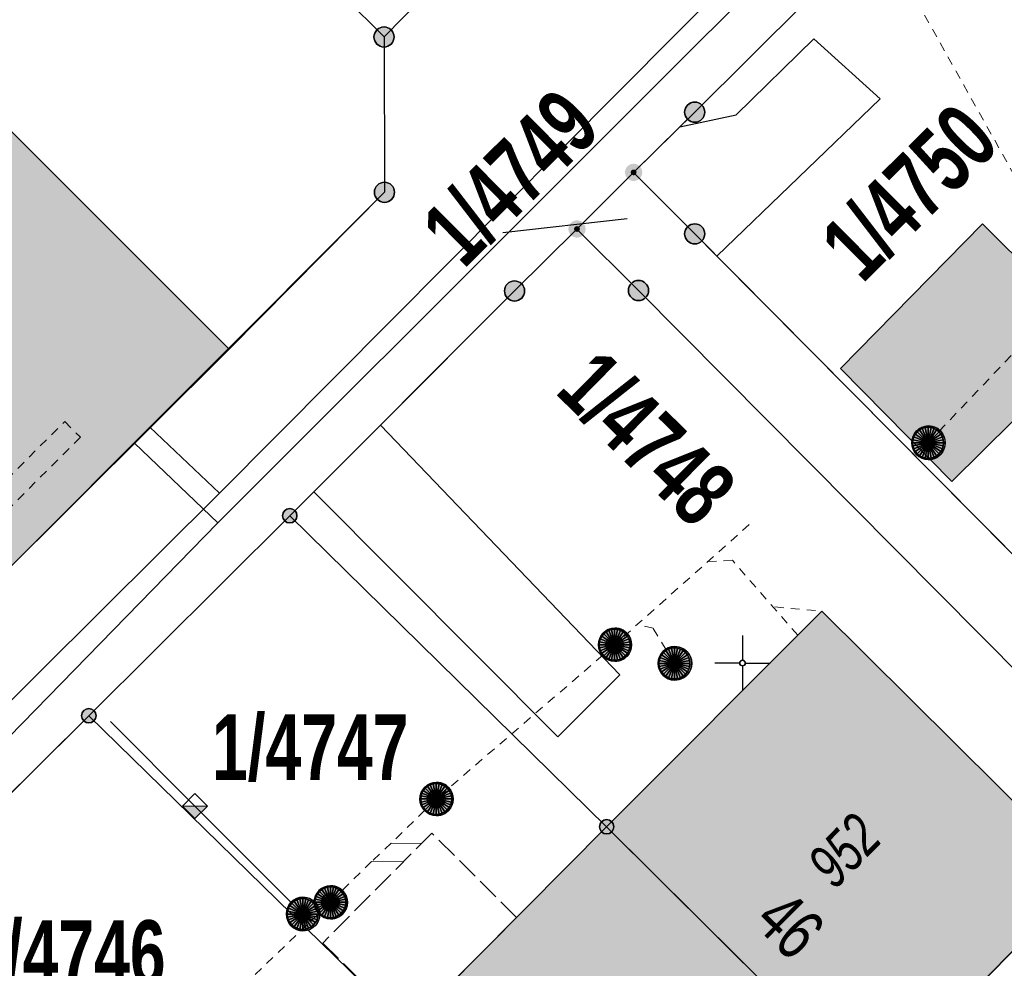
# Model space of a CAD drawing. Header units: metres. Extents: x 2695560 to 2696939, y 1260491 to 1262050.
# Tile 368 of 656: x 2695885 to 2695907, y 1261018 to 1261039. Entities that reach past the tile are written whole.
import ezdxf

# ---------------------------------------------------------------- set-up
doc = ezdxf.new("R2010")
doc.units = ezdxf.units.M
for name, pattern in [('AUSGEZOGEN', [0]), ('STRICHLINIE_S4', [0.66, 0.5, -0.16]), ('VERDECKT2_S2', [0.36, 0.2, -0.16])]:
    doc.linetypes.add(name, pattern=pattern)
for name, color, linetype in [('XR$1$AV_Gebäudeflächen (BB)', 7, 'AUSGEZOGEN'), ('XR$1$AV_Grenzpunkte', 7, 'AUSGEZOGEN'), ('XR$1$AV_Grundstück-Nr.', 7, 'AUSGEZOGEN'), ('XR$1$AV_Haus-Nr.', 7, 'AUSGEZOGEN'), ('XR$1$AV_Hinweislinien', 7, 'AUSGEZOGEN'), ('XR$1$AV_Koordinatennetzpunkte', 7, 'AUSGEZOGEN'), ('XR$1$AV_Linien (BB)', 7, 'AUSGEZOGEN'), ('XR$1$AV_Proj. Gebäude', 7, 'AUSGEZOGEN'), ('XR$1$AV_Versicherung-Nr.', 7, 'AUSGEZOGEN'), ('XR$1$AW_LK_Schachtdeckel', 24, 'AUSGEZOGEN'), ('XR$1$Liegenschaftsgrenzen', 7, 'AUSGEZOGEN'), ('XR$1$PFAV', 255, 'AUSGEZOGEN'), ('XR$1$PFAW', 255, 'AUSGEZOGEN')]:
    doc.layers.add(name, color=color, linetype=linetype)
for name, color, linetype, lineweight in [('XR$2$ABW-Linie-R-genau', 4, 'AUSGEZOGEN', 18), ('XR$2$ABW-Linie-R-ungenau', 4, 'VERDECKT2_S2', 18), ('XR$2$ABW-Punkt', 6, 'AUSGEZOGEN', 18), ('XR$2$ELE-LinieFlaeche-ungenau', 1, 'VERDECKT2_S2', 18), ('XR$2$GAS-Linie-genau', 12, 'AUSGEZOGEN', 18), ('XR$2$WAS-Linie-genau', 5, 'AUSGEZOGEN', 18)]:
    doc.layers.add(name, color=color, linetype=linetype, lineweight=lineweight)
doc.styles.add('ARIAL', font='arial.ttf')

# ---------------------------------------------------------------- blocks, each defined once
blk = doc.blocks.new('BAV15')
at = {"layer": 'XR$1$PFAV', "transparency": 33554687}
blk.add_hatch(color=7, dxfattribs=at).paths.add_polyline_path([(0.5, 0), (0.49, 0.101), (0.459, 0.197), (0.41, 0.286), (0.344, 0.362), (0.264, 0.424), (0.174, 0.469), (0.076, 0.494), (-0.025, 0.499), (-0.125, 0.484), (-0.22, 0.449), (-0.306, 0.395), (-0.379, 0.326), (-0.437, 0.243), (-0.477, 0.15), (-0.497, 0.051), (-0.497, -0.051), (-0.477, -0.15), (-0.437, -0.243), (-0.379, -0.326), (-0.306, -0.395), (-0.22, -0.449), (-0.125, -0.484), (-0.025, -0.499), (0.076, -0.494), (0.174, -0.469), (0.264, -0.424), (0.344, -0.362), (0.41, -0.286), (0.459, -0.197), (0.49, -0.101)])
at = {"color": 7, "transparency": 33554687}
for start, end in [(90, 270), (270, 90)]:
    blk.add_arc((0, 0), 0.5, start, end, dxfattribs=at)
at = {"layer": 'XR$1$PFAV', "transparency": 33554687}
blk.add_circle((0, 0), 0.5, dxfattribs=at)
blk = doc.blocks.new('BWAV20')
at = {"true_color": 0x000000, "transparency": 33554687}
blk.add_hatch(color=18, dxfattribs=at).paths.add_polyline_path([(0.167, 0), (0.163, 0.034), (0.153, 0.066), (0.137, 0.095), (0.115, 0.121), (0.088, 0.141), (0.058, 0.156), (0.025, 0.165), (-0.008, 0.166), (-0.042, 0.161), (-0.073, 0.15), (-0.102, 0.132), (-0.126, 0.109), (-0.146, 0.081), (-0.159, 0.05), (-0.166, 0.017), (-0.166, -0.017), (-0.159, -0.05), (-0.146, -0.081), (-0.126, -0.109), (-0.102, -0.132), (-0.073, -0.15), (-0.042, -0.161), (-0.008, -0.166), (0.025, -0.165), (0.058, -0.156), (0.088, -0.141), (0.115, -0.121), (0.137, -0.095), (0.153, -0.066), (0.163, -0.034)])
at = {"layer": 'XR$1$PFAV', "transparency": 33554687}
blk.add_hatch(color=7, dxfattribs=at).paths.add_polyline_path([(0.5, 0), (0.49, 0.101), (0.459, 0.197), (0.41, 0.286), (0.344, 0.362), (0.264, 0.424), (0.174, 0.469), (0.076, 0.494), (-0.025, 0.499), (-0.125, 0.484), (-0.22, 0.449), (-0.306, 0.395), (-0.379, 0.326), (-0.437, 0.243), (-0.477, 0.15), (-0.497, 0.051), (-0.497, -0.051), (-0.477, -0.15), (-0.437, -0.243), (-0.379, -0.326), (-0.306, -0.395), (-0.22, -0.449), (-0.125, -0.484), (-0.025, -0.499), (0.076, -0.494), (0.174, -0.469), (0.264, -0.424), (0.344, -0.362), (0.41, -0.286), (0.459, -0.197), (0.49, -0.101)])
blk = doc.blocks.new('BAV2041')
at = {"color": 7, "transparency": 33554687}
for p, q in [((0, 0.5), (0, 0.05)), ((-0.05, 0), (-0.5, 0)), ((0.05, 0), (0.5, 0)), ((0, -0.05), (0, -0.5))]:
    blk.add_line(p, q, dxfattribs=at)
blk.add_circle((0, 0), 0.05, dxfattribs=at)
for start, end in [(90, 270), (270, 90)]:
    blk.add_arc((0, 0), 0.05, start, end, dxfattribs=at)
blk = doc.blocks.new('BAW2082')
at = {"layer": 'XR$1$PFAW', "transparency": 33554687}
blk.add_hatch(color=7, dxfattribs=at).paths.add_polyline_path([(0.509, -0.003), (0.499, 0.098), (0.469, 0.194), (0.42, 0.283), (0.354, 0.359), (0.274, 0.421), (0.183, 0.466), (0.085, 0.491), (-0.016, 0.496), (-0.116, 0.481), (-0.211, 0.446), (-0.297, 0.392), (-0.37, 0.323), (-0.428, 0.24), (-0.468, 0.147), (-0.488, 0.047), (-0.488, -0.054), (-0.468, -0.153), (-0.428, -0.246), (-0.37, -0.329), (-0.297, -0.398), (-0.211, -0.452), (-0.116, -0.487), (-0.016, -0.502), (0.085, -0.497), (0.183, -0.472), (0.274, -0.427), (0.354, -0.366), (0.42, -0.289), (0.469, -0.2), (0.499, -0.104)])
at = {"transparency": 33554687}
for start, end in [(91.1948, 268.8052), (268.8052, 91.1948)]:
    blk.add_arc((0.01, 0), 0.5, start, end, dxfattribs=at)
at = {"layer": 'XR$1$PFAW', "transparency": 33554687}
blk.add_circle((0.009, -0.003), 0.5, dxfattribs=at)
blk = doc.blocks.new('BAW2088')
at = {"layer": 'XR$1$PFAW', "transparency": 33554687}
blk.add_hatch(color=253, dxfattribs=at).paths.add_polyline_path([(0.51, 0), (0.5, 0.101), (0.47, 0.197), (0.421, 0.286), (0.355, 0.362), (0.275, 0.424), (0.184, 0.469), (0.086, 0.494), (-0.015, 0.499), (-0.115, 0.484), (-0.21, 0.449), (-0.296, 0.395), (-0.369, 0.326), (-0.427, 0.243), (-0.467, 0.15), (-0.487, 0.051), (-0.487, -0.051), (-0.467, -0.15), (-0.427, -0.243), (-0.369, -0.326), (-0.296, -0.395), (-0.21, -0.449), (-0.115, -0.484), (-0.015, -0.499), (0.086, -0.494), (0.184, -0.469), (0.275, -0.424), (0.355, -0.362), (0.421, -0.286), (0.47, -0.197), (0.5, -0.101)])
at = {"transparency": 33554687}
for start, end in [(91.1948, 268.8052), (268.8052, 91.1948)]:
    blk.add_arc((0.01, 0), 0.5, start, end, dxfattribs=at)
at = {"layer": 'XR$1$PFAW', "transparency": 33554687}
blk.add_circle((0.01, 0), 0.5, dxfattribs=at)
blk = doc.blocks.new('ABW-SCHLAMMSAMMLER_RUND')
at = {"layer": 'XR$2$ABW-Punkt', "linetype": 'AUSGEZOGEN', "lineweight": 13, "transparency": 33554687}
for p, q in [((-70, 75, 2500), (70, 75, 2500)), ((-70, -75, 2500), (70, -75, 2500))]:
    blk.add_line(p, q, dxfattribs=at)
blk.add_polyline3d([(90, 0, 2500), (0, 0, 2500), (-90, 0, 2500)], dxfattribs=at)
at = {"layer": 'XR$2$ABW-Punkt', "linetype": 'AUSGEZOGEN', "lineweight": 25, "transparency": 33554687}
for points in [[(-147, 29, 2500), (0, 0, 2500), (-150, 0, 2500)], [(-147, 29), (0, 0), (-150, 0)], [(-147, 29, 2500), (-147, 29), (-150, 0), (-150, 0, 2500)], [(-150, 0, 2500), (0, 0, 2500), (-147, -29, 2500)], [(-150, 0), (0, 0), (-147, -29)], [(-139, 57, 2500), (0, 0, 2500), (-147, 29, 2500)], [(-139, 57), (0, 0), (-147, 29)], [(-139, 57, 2500), (-139, 57), (-147, 29), (-147, 29, 2500)], [(-147, -29, 2500), (0, 0, 2500), (-139, -57, 2500)], [(-147, -29), (0, 0), (-139, -57)], [(-125, 83, 2500), (0, 0, 2500), (-139, 57, 2500)], [(-125, 83), (0, 0), (-139, 57)], [(-125, 83, 2500), (-125, 83), (-139, 57), (-139, 57, 2500)], [(-139, -57, 2500), (0, 0, 2500), (-125, -83, 2500)], [(-139, -57), (0, 0), (-125, -83)], [(-106, 106, 2500), (0, 0, 2500), (-125, 83, 2500)], [(-106, 106), (0, 0), (-125, 83)], [(-106, 106, 2500), (-106, 106), (-125, 83), (-125, 83, 2500)], [(-125, -83, 2500), (0, 0, 2500), (-106, -106, 2500)], [(-125, -83), (0, 0), (-106, -106)], [(-83, 125, 2500), (0, 0, 2500), (-106, 106, 2500)], [(-83, 125), (0, 0), (-106, 106)], [(-83, 125, 2500), (-83, 125), (-106, 106), (-106, 106, 2500)], [(-106, -106, 2500), (0, 0, 2500), (-83, -125, 2500)], [(-106, -106), (0, 0), (-83, -125)], [(-57, 139, 2500), (0, 0, 2500), (-83, 125, 2500)], [(-57, 139), (0, 0), (-83, 125)], [(-57, 139, 2500), (-57, 139), (-83, 125), (-83, 125, 2500)], [(-83, -125, 2500), (0, 0, 2500), (-57, -139, 2500)], [(-83, -125), (0, 0), (-57, -139)], [(-29, 147, 2500), (0, 0, 2500), (-57, 139, 2500)], [(-29, 147), (0, 0), (-57, 139)], [(-29, 147, 2500), (-29, 147), (-57, 139), (-57, 139, 2500)], [(-57, -139, 2500), (0, 0, 2500), (-29, -147, 2500)], [(-57, -139), (0, 0), (-29, -147)], [(0, 150, 2500), (0, 0, 2500), (-29, 147, 2500)], [(0, 150), (0, 0), (-29, 147)], [(0, 150, 2500), (0, 150), (-29, 147), (-29, 147, 2500)], [(-29, -147, 2500), (0, 0, 2500), (0, -150, 2500)], [(-29, -147), (0, 0), (0, -150)], [(29, 147, 2500), (0, 0, 2500), (0, 150, 2500)], [(29, 147), (0, 0), (0, 150)], [(29, 147, 2500), (29, 147), (0, 150), (0, 150, 2500)], [(57, 139, 2500), (0, 0, 2500), (29, 147, 2500)], [(57, 139), (0, 0), (29, 147)], [(83, 125, 2500), (0, 0, 2500), (57, 139, 2500)], [(83, 125), (0, 0), (57, 139)], [(106, 106, 2500), (0, 0, 2500), (83, 125, 2500)], [(106, 106), (0, 0), (83, 125)], [(125, 83, 2500), (0, 0, 2500), (106, 106, 2500)], [(125, 83), (0, 0), (106, 106)], [(139, 57, 2500), (0, 0, 2500), (125, 83, 2500)], [(139, 57), (0, 0), (125, 83)], [(147, 29, 2500), (0, 0, 2500), (139, 57, 2500)], [(147, 29), (0, 0), (139, 57)], [(150, 0, 2500), (0, 0, 2500), (147, 29, 2500)], [(150, 0), (0, 0), (147, 29)], [(0, -150, 2500), (0, 0, 2500), (29, -147, 2500)], [(29, -147, 2500), (0, 0, 2500), (57, -139, 2500)], [(57, -139, 2500), (0, 0, 2500), (83, -125, 2500)], [(83, -125, 2500), (0, 0, 2500), (106, -106, 2500)], [(106, -106, 2500), (0, 0, 2500), (125, -83, 2500)], [(125, -83, 2500), (0, 0, 2500), (139, -57, 2500)], [(139, -57, 2500), (0, 0, 2500), (147, -29, 2500)], [(147, -29, 2500), (0, 0, 2500), (150, 0, 2500)], [(0, -150), (0, 0), (29, -147)], [(29, -147), (0, 0), (57, -139)], [(57, -139), (0, 0), (83, -125)], [(83, -125), (0, 0), (106, -106)], [(106, -106), (0, 0), (125, -83)], [(125, -83), (0, 0), (139, -57)], [(139, -57), (0, 0), (147, -29)], [(147, -29), (0, 0), (150, 0)], [(57, 139, 2500), (57, 139), (29, 147), (29, 147, 2500)], [(83, 125, 2500), (83, 125), (57, 139), (57, 139, 2500)], [(106, 106, 2500), (106, 106), (83, 125), (83, 125, 2500)], [(125, 83, 2500), (125, 83), (106, 106), (106, 106, 2500)], [(139, 57, 2500), (139, 57), (125, 83), (125, 83, 2500)], [(147, 29, 2500), (147, 29), (139, 57), (139, 57, 2500)], [(150, 0, 2500), (150, 0), (147, 29), (147, 29, 2500)], [(-150, 0, 2500), (-150, 0), (-147, -29), (-147, -29, 2500)], [(-147, -29, 2500), (-147, -29), (-139, -57), (-139, -57, 2500)], [(-139, -57, 2500), (-139, -57), (-125, -83), (-125, -83, 2500)], [(-125, -83, 2500), (-125, -83), (-106, -106), (-106, -106, 2500)], [(-106, -106, 2500), (-106, -106), (-83, -125), (-83, -125, 2500)], [(-83, -125, 2500), (-83, -125), (-57, -139), (-57, -139, 2500)], [(-57, -139, 2500), (-57, -139), (-29, -147), (-29, -147, 2500)], [(-29, -147, 2500), (-29, -147), (0, -150), (0, -150, 2500)], [(0, -150, 2500), (0, -150), (29, -147), (29, -147, 2500)], [(29, -147, 2500), (29, -147), (57, -139), (57, -139, 2500)], [(57, -139, 2500), (57, -139), (83, -125), (83, -125, 2500)], [(83, -125, 2500), (83, -125), (106, -106), (106, -106, 2500)], [(106, -106, 2500), (106, -106), (125, -83), (125, -83, 2500)], [(125, -83, 2500), (125, -83), (139, -57), (139, -57, 2500)], [(139, -57, 2500), (139, -57), (147, -29), (147, -29, 2500)], [(147, -29, 2500), (147, -29), (150, 0), (150, 0, 2500)]]:
    blk.add_3dface(points, dxfattribs=at)
blk = doc.blocks.new('ABW-NORMSCHACHT_WEITERE')
at = {"layer": 'XR$2$ABW-Punkt', "linetype": 'AUSGEZOGEN', "lineweight": 25, "transparency": 33554687}
for points in [[(-196, 39, 2500), (0, 0, 2500), (-200, 0, 2500)], [(-196, 39), (0, 0), (-200, 0)], [(-196, 39, 2500), (-196, 39), (-200, 0), (-200, 0, 2500)], [(-200, 0, 2500), (0, 0, 2500), (-196, -39, 2500)], [(-200, 0), (0, 0), (-196, -39)], [(-185, 77, 2500), (0, 0, 2500), (-196, 39, 2500)], [(-185, 77), (0, 0), (-196, 39)], [(-185, 77, 2500), (-185, 77), (-196, 39), (-196, 39, 2500)], [(-196, -39, 2500), (0, 0, 2500), (-185, -77, 2500)], [(-196, -39), (0, 0), (-185, -77)], [(-166, 111, 2500), (0, 0, 2500), (-185, 77, 2500)], [(-166, 111), (0, 0), (-185, 77)], [(-166, 111, 2500), (-166, 111), (-185, 77), (-185, 77, 2500)], [(-185, -77, 2500), (0, 0, 2500), (-166, -111, 2500)], [(-185, -77), (0, 0), (-166, -111)], [(-141, 141, 2500), (0, 0, 2500), (-166, 111, 2500)], [(-141, 141), (0, 0), (-166, 111)], [(-141, 141, 2500), (-141, 141), (-166, 111), (-166, 111, 2500)], [(-166, -111, 2500), (0, 0, 2500), (-141, -141, 2500)], [(-166, -111), (0, 0), (-141, -141)], [(-111, 166, 2500), (0, 0, 2500), (-141, 141, 2500)], [(-111, 166), (0, 0), (-141, 141)], [(-111, 166, 2500), (-111, 166), (-141, 141), (-141, 141, 2500)], [(-141, -141, 2500), (0, 0, 2500), (-111, -166, 2500)], [(-141, -141), (0, 0), (-111, -166)], [(-77, 185, 2500), (0, 0, 2500), (-111, 166, 2500)], [(-77, 185), (0, 0), (-111, 166)], [(-77, 185, 2500), (-77, 185), (-111, 166), (-111, 166, 2500)], [(-111, -166, 2500), (0, 0, 2500), (-77, -185, 2500)], [(-111, -166), (0, 0), (-77, -185)], [(-39, 196, 2500), (0, 0, 2500), (-77, 185, 2500)], [(-39, 196), (0, 0), (-77, 185)], [(-39, 196, 2500), (-39, 196), (-77, 185), (-77, 185, 2500)], [(-77, -185, 2500), (0, 0, 2500), (-39, -196, 2500)], [(-77, -185), (0, 0), (-39, -196)], [(0, 200, 2500), (0, 0, 2500), (-39, 196, 2500)], [(0, 200), (0, 0), (-39, 196)], [(0, 200, 2500), (0, 200), (-39, 196), (-39, 196, 2500)], [(-39, -196, 2500), (0, 0, 2500), (0, -200, 2500)], [(-39, -196), (0, 0), (0, -200)], [(39, 196, 2500), (0, 0, 2500), (0, 200, 2500)], [(39, 196), (0, 0), (0, 200)], [(39, 196, 2500), (39, 196), (0, 200), (0, 200, 2500)], [(77, 185, 2500), (0, 0, 2500), (39, 196, 2500)], [(77, 185), (0, 0), (39, 196)], [(111, 166, 2500), (0, 0, 2500), (77, 185, 2500)], [(111, 166), (0, 0), (77, 185)], [(141, 141, 2500), (0, 0, 2500), (111, 166, 2500)], [(141, 141), (0, 0), (111, 166)], [(166, 111, 2500), (0, 0, 2500), (141, 141, 2500)], [(166, 111), (0, 0), (141, 141)], [(185, 77, 2500), (0, 0, 2500), (166, 111, 2500)], [(185, 77), (0, 0), (166, 111)], [(196, 39, 2500), (0, 0, 2500), (185, 77, 2500)], [(196, 39), (0, 0), (185, 77)], [(200, 0, 2500), (0, 0, 2500), (196, 39, 2500)], [(200, 0), (0, 0), (196, 39)], [(0, -200, 2500), (0, 0, 2500), (39, -196, 2500)], [(39, -196, 2500), (0, 0, 2500), (77, -185, 2500)], [(77, -185, 2500), (0, 0, 2500), (111, -166, 2500)], [(111, -166, 2500), (0, 0, 2500), (141, -141, 2500)], [(141, -141, 2500), (0, 0, 2500), (166, -111, 2500)], [(166, -111, 2500), (0, 0, 2500), (185, -77, 2500)], [(185, -77, 2500), (0, 0, 2500), (196, -39, 2500)], [(196, -39, 2500), (0, 0, 2500), (200, 0, 2500)], [(0, -200), (0, 0), (39, -196)], [(39, -196), (0, 0), (77, -185)], [(77, -185), (0, 0), (111, -166)], [(111, -166), (0, 0), (141, -141)], [(141, -141), (0, 0), (166, -111)], [(166, -111), (0, 0), (185, -77)], [(185, -77), (0, 0), (196, -39)], [(196, -39), (0, 0), (200, 0)], [(77, 185, 2500), (77, 185), (39, 196), (39, 196, 2500)], [(111, 166, 2500), (111, 166), (77, 185), (77, 185, 2500)], [(141, 141, 2500), (141, 141), (111, 166), (111, 166, 2500)], [(166, 111, 2500), (166, 111), (141, 141), (141, 141, 2500)], [(185, 77, 2500), (185, 77), (166, 111), (166, 111, 2500)], [(196, 39, 2500), (196, 39), (185, 77), (185, 77, 2500)], [(200, 0, 2500), (200, 0), (196, 39), (196, 39, 2500)], [(-200, 0, 2500), (-200, 0), (-196, -39), (-196, -39, 2500)], [(-196, -39, 2500), (-196, -39), (-185, -77), (-185, -77, 2500)], [(-185, -77, 2500), (-185, -77), (-166, -111), (-166, -111, 2500)], [(-166, -111, 2500), (-166, -111), (-141, -141), (-141, -141, 2500)], [(-141, -141, 2500), (-141, -141), (-111, -166), (-111, -166, 2500)], [(-111, -166, 2500), (-111, -166), (-77, -185), (-77, -185, 2500)], [(-77, -185, 2500), (-77, -185), (-39, -196), (-39, -196, 2500)], [(-39, -196, 2500), (-39, -196), (0, -200), (0, -200, 2500)], [(0, -200, 2500), (0, -200), (39, -196), (39, -196, 2500)], [(39, -196, 2500), (39, -196), (77, -185), (77, -185, 2500)], [(77, -185, 2500), (77, -185), (111, -166), (111, -166, 2500)], [(111, -166, 2500), (111, -166), (141, -141), (141, -141, 2500)], [(141, -141, 2500), (141, -141), (166, -111), (166, -111, 2500)], [(166, -111, 2500), (166, -111), (185, -77), (185, -77, 2500)], [(185, -77, 2500), (185, -77), (196, -39), (196, -39, 2500)], [(196, -39, 2500), (196, -39), (200, 0), (200, 0, 2500)]]:
    blk.add_3dface(points, dxfattribs=at)
blk = doc.blocks.new('ABW-DECKEL')
at = {"layer": 'XR$2$ABW-Punkt', "linetype": 'AUSGEZOGEN', "lineweight": 25, "transparency": 33554687}
for points in [[(-247, 247, 2500), (0, 0, 2500), (-291, 194, 2500)], [(-247, 247), (0, 0), (-291, 194)], [(-247, 247, 2500), (-247, 247), (-291, 194), (-291, 194, 2500)], [(-194, 291, 2500), (0, 0, 2500), (-247, 247, 2500)], [(-194, 291), (0, 0), (-247, 247)], [(-194, 291, 2500), (-194, 291), (-247, 247), (-247, 247, 2500)], [(-134, 323, 2500), (0, 0, 2500), (-194, 291, 2500)], [(-134, 323), (0, 0), (-194, 291)], [(-134, 323, 2500), (-134, 323), (-194, 291), (-194, 291, 2500)], [(-68, 343, 2500), (0, 0, 2500), (-134, 323, 2500)], [(-68, 343), (0, 0), (-134, 323)], [(-68, 343, 2500), (-68, 343), (-134, 323), (-134, 323, 2500)], [(0, 350, 2500), (0, 0, 2500), (-68, 343, 2500)], [(0, 350), (0, 0), (-68, 343)], [(0, 350, 2500), (0, 350), (-68, 343), (-68, 343, 2500)], [(68, 343, 2500), (0, 0, 2500), (0, 350, 2500)], [(68, 343), (0, 0), (0, 350)], [(68, 343, 2500), (68, 343), (0, 350), (0, 350, 2500)], [(134, 323, 2500), (0, 0, 2500), (68, 343, 2500)], [(134, 323), (0, 0), (68, 343)], [(194, 291, 2500), (0, 0, 2500), (134, 323, 2500)], [(194, 291), (0, 0), (134, 323)], [(247, 247, 2500), (0, 0, 2500), (194, 291, 2500)], [(247, 247), (0, 0), (194, 291)], [(291, 194, 2500), (0, 0, 2500), (247, 247, 2500)], [(291, 194), (0, 0), (247, 247)], [(134, 323, 2500), (134, 323), (68, 343), (68, 343, 2500)], [(194, 291, 2500), (194, 291), (134, 323), (134, 323, 2500)], [(247, 247, 2500), (247, 247), (194, 291), (194, 291, 2500)], [(291, 194, 2500), (291, 194), (247, 247), (247, 247, 2500)], [(-343, 68, 2500), (0, 0, 2500), (-350, 0, 2500)], [(-343, 68), (0, 0), (-350, 0)], [(-343, 68, 2500), (-343, 68), (-350, 0), (-350, 0, 2500)], [(-350, 0, 2500), (0, 0, 2500), (-343, -68, 2500)], [(-350, 0), (0, 0), (-343, -68)], [(-323, 134, 2500), (0, 0, 2500), (-343, 68, 2500)], [(-323, 134), (0, 0), (-343, 68)], [(-323, 134, 2500), (-323, 134), (-343, 68), (-343, 68, 2500)], [(-343, -68, 2500), (0, 0, 2500), (-323, -134, 2500)], [(-343, -68), (0, 0), (-323, -134)], [(-291, 194, 2500), (0, 0, 2500), (-323, 134, 2500)], [(-291, 194), (0, 0), (-323, 134)], [(-291, 194, 2500), (-291, 194), (-323, 134), (-323, 134, 2500)], [(-323, -134, 2500), (0, 0, 2500), (-291, -194, 2500)], [(-323, -134), (0, 0), (-291, -194)], [(-291, -194, 2500), (0, 0, 2500), (-247, -247, 2500)], [(-291, -194), (0, 0), (-247, -247)], [(-247, -247, 2500), (0, 0, 2500), (-194, -291, 2500)], [(-247, -247), (0, 0), (-194, -291)], [(-194, -291, 2500), (0, 0, 2500), (-134, -323, 2500)], [(-194, -291), (0, 0), (-134, -323)], [(-134, -323, 2500), (0, 0, 2500), (-68, -343, 2500)], [(-134, -323), (0, 0), (-68, -343)], [(-68, -343, 2500), (0, 0, 2500), (0, -350, 2500)], [(-68, -343), (0, 0), (0, -350)], [(323, 134, 2500), (0, 0, 2500), (291, 194, 2500)], [(323, 134), (0, 0), (291, 194)], [(343, 68, 2500), (0, 0, 2500), (323, 134, 2500)], [(343, 68), (0, 0), (323, 134)], [(350, 0, 2500), (0, 0, 2500), (343, 68, 2500)], [(350, 0), (0, 0), (343, 68)], [(0, -350, 2500), (0, 0, 2500), (68, -343, 2500)], [(68, -343, 2500), (0, 0, 2500), (134, -323, 2500)], [(134, -323, 2500), (0, 0, 2500), (194, -291, 2500)], [(194, -291, 2500), (0, 0, 2500), (247, -247, 2500)], [(247, -247, 2500), (0, 0, 2500), (291, -194, 2500)], [(291, -194, 2500), (0, 0, 2500), (323, -134, 2500)], [(323, -134, 2500), (0, 0, 2500), (343, -68, 2500)], [(343, -68, 2500), (0, 0, 2500), (350, 0, 2500)], [(0, -350), (0, 0), (68, -343)], [(68, -343), (0, 0), (134, -323)], [(134, -323), (0, 0), (194, -291)], [(194, -291), (0, 0), (247, -247)], [(247, -247), (0, 0), (291, -194)], [(291, -194), (0, 0), (323, -134)], [(323, -134), (0, 0), (343, -68)], [(343, -68), (0, 0), (350, 0)], [(323, 134, 2500), (323, 134), (291, 194), (291, 194, 2500)], [(343, 68, 2500), (343, 68), (323, 134), (323, 134, 2500)], [(350, 0, 2500), (350, 0), (343, 68), (343, 68, 2500)], [(-350, 0, 2500), (-350, 0), (-343, -68), (-343, -68, 2500)], [(-343, -68, 2500), (-343, -68), (-323, -134), (-323, -134, 2500)], [(-323, -134, 2500), (-323, -134), (-291, -194), (-291, -194, 2500)], [(-291, -194, 2500), (-291, -194), (-247, -247), (-247, -247, 2500)], [(247, -247, 2500), (247, -247), (291, -194), (291, -194, 2500)], [(291, -194, 2500), (291, -194), (323, -134), (323, -134, 2500)], [(323, -134, 2500), (323, -134), (343, -68), (343, -68, 2500)], [(343, -68, 2500), (343, -68), (350, 0), (350, 0, 2500)], [(-247, -247, 2500), (-247, -247), (-194, -291), (-194, -291, 2500)], [(-194, -291, 2500), (-194, -291), (-134, -323), (-134, -323, 2500)], [(-134, -323, 2500), (-134, -323), (-68, -343), (-68, -343, 2500)], [(-68, -343, 2500), (-68, -343), (0, -350), (0, -350, 2500)], [(0, -350, 2500), (0, -350), (68, -343), (68, -343, 2500)], [(68, -343, 2500), (68, -343), (134, -323), (134, -323, 2500)], [(134, -323, 2500), (134, -323), (194, -291), (194, -291, 2500)], [(194, -291, 2500), (194, -291), (247, -247), (247, -247, 2500)]]:
    blk.add_3dface(points, dxfattribs=at)
blk = doc.blocks.new('ABW-VERSICKERUNGSANLAGE')
at = {"layer": 'XR$2$ABW-Punkt', "linetype": 'AUSGEZOGEN', "transparency": 33554687}
blk.add_hatch(color=4, dxfattribs=at).paths.add_polyline_path([(0, -283), (283, 0), (-283, 0)])
at = {"layer": 'XR$2$ABW-Punkt', "color": 4, "linetype": 'AUSGEZOGEN', "lineweight": 25, "transparency": 33554687}
blk.add_polyline3d([(283, 0, 2500), (0, 283, 2500), (-283, 0, 2500)], dxfattribs=at)
at = {"layer": 'XR$2$ABW-Punkt', "color": 4, "linetype": 'AUSGEZOGEN', "lineweight": 13, "transparency": 33554687}
blk.add_3dface([(-283, 0, 2500), (0, 0, 2500), (283, 0, 2500), (0, -283, 2500)], dxfattribs=at)

msp = doc.modelspace()

# ---------------------------------------------------------------- hatches: boundary and pattern name
at = {"layer": 'XR$1$AV_Gebäudeflächen (BB)', "true_color": 0xd2d2d2, "transparency": 33554687}
for points in [[(2695877.99, 1261032.62), (2695884.04, 1261026.6), (2695889.371, 1261031.902), (2695883.299, 1261037.969)], [(2695917.88, 1261029.19), (2695911.86, 1261035.22), (2695909.127, 1261032.468), (2695908.904, 1261032.243), (2695906.392, 1261034.738), (2695903.185, 1261031.467), (2695905.698, 1261028.917), (2695907.087, 1261030.285), (2695908.616, 1261028.733), (2695909.795, 1261027.536), (2695913.017, 1261024.266)], [(2695897.9, 1261021.11), (2695903.94, 1261015.11), (2695908.768, 1261020.027), (2695902.759, 1261025.985)], [(2695897.9, 1261021.11), (2695893.4, 1261016.58), (2695899.47, 1261010.6), (2695903.94, 1261015.11)]]:
    msp.add_hatch(color=254, dxfattribs=at).paths.add_polyline_path(points)

# ---------------------------------------------------------------- linework, layer by layer
at = {"layer": 'XR$1$AV_Hinweislinien', "color": 7, "linetype": 'AUSGEZOGEN', "transparency": 33554687}
msp.add_line((2695895.551, 1261034.544), (2695898.365, 1261034.854), dxfattribs=at)
at = {"layer": 'XR$1$AV_Linien (BB)', "color": 7, "linetype": 'AUSGEZOGEN', "transparency": 33554687}
for p, q in [((2695892.87, 1261038.96), (2695881.81, 1261050.01)), ((2695898.51, 1261035.9), (2695899.553, 1261036.928)), ((2695911.49, 1261022.81), (2695900.392, 1261034.004)), ((2695889.371, 1261031.902), (2695884.04, 1261026.6)), ((2695891.281, 1261028.681), (2695892.788, 1261030.188)), ((2695893.4, 1261016.58), (2695897.9, 1261021.11)), ((2695897.9, 1261021.11), (2695903.94, 1261015.11)), ((2695908.768, 1261020.027), (2695903.94, 1261015.11))]:
    msp.add_line(p, q, dxfattribs=at)
for points in [[(2695899.553, 1261036.928), (2695899.89, 1261037.26), (2695904.92, 1261042.26), (2695909.42, 1261046.83), (2695916.389, 1261053.739)], [(2695892.87, 1261038.96), (2695892.88, 1261035.45), (2695889.371, 1261031.902)], [(2695899.553, 1261036.928), (2695900.823, 1261037.202), (2695902.579, 1261038.92), (2695904.08, 1261037.559), (2695900.392, 1261034.004)], [(2695877.99, 1261032.62), (2695883.299, 1261037.969), (2695889.371, 1261031.902)], [(2695900.392, 1261034.004), (2695899.89, 1261034.51), (2695898.51, 1261035.9)], [(2695897.23, 1261034.62), (2695895.82, 1261033.22), (2695892.788, 1261030.188)], [(2695910.23, 1261021.53), (2695898.62, 1261033.23), (2695897.23, 1261034.62)], [(2695907.087, 1261030.285), (2695905.698, 1261028.917), (2695903.185, 1261031.467), (2695906.392, 1261034.738), (2695908.904, 1261032.243)], [(2695891.281, 1261028.681), (2695896.797, 1261023.144), (2695898.2, 1261024.545), (2695892.788, 1261030.188)], [(2695879.223, 1261016.686), (2695886.2, 1261023.62), (2695890.74, 1261028.14), (2695891.281, 1261028.681)], [(2695897.9, 1261021.11), (2695902.759, 1261025.985), (2695908.768, 1261020.027)]]:
    msp.add_lwpolyline(points, dxfattribs=at)
at = {"layer": 'XR$1$AV_Proj. Gebäude', "color": 8, "linetype": 'STRICHLINIE_S4', "transparency": 33554687}
msp.add_lwpolyline([(2695891.484, 1261018.483), (2695893.4, 1261016.58), (2695895.867, 1261019.063), (2695893.951, 1261020.966), (2695891.484, 1261018.483)], close=True, dxfattribs=at)
at = {"layer": 'XR$1$Liegenschaftsgrenzen', "color": 7, "linetype": 'AUSGEZOGEN', "transparency": 33554687}
for p, q in [((2695881.81, 1261050.01), (2695892.87, 1261038.96)), ((2695892.87, 1261038.96), (2695894.11, 1261040.23)), ((2695898.51, 1261035.9), (2695897.23, 1261034.62)), ((2695890.74, 1261028.14), (2695886.2, 1261023.62)), ((2695886.2, 1261023.62), (2695878.18, 1261015.65)), ((2695903.94, 1261015.11), (2695910.23, 1261021.53))]:
    msp.add_line(p, q, dxfattribs=at)
for points in [[(2695904.92, 1261042.26), (2695899.89, 1261037.26), (2695898.51, 1261035.9)], [(2695892.87, 1261038.96), (2695892.88, 1261035.45), (2695884.04, 1261026.6)], [(2695898.51, 1261035.9), (2695899.89, 1261034.51), (2695911.49, 1261022.81)], [(2695897.23, 1261034.62), (2695895.82, 1261033.22), (2695890.74, 1261028.14)], [(2695910.23, 1261021.53), (2695898.62, 1261033.23), (2695897.23, 1261034.62)], [(2695890.74, 1261028.14), (2695897.9, 1261021.11), (2695903.94, 1261015.11)], [(2695899.47, 1261010.6), (2695893.4, 1261016.58), (2695886.2, 1261023.62)]]:
    msp.add_lwpolyline(points, dxfattribs=at)
at = {"layer": 'XR$2$ABW-Linie-R-genau', "linetype": 'AUSGEZOGEN', "transparency": 33554687}
for p, q in [((2695888.598, 1261021.578), (2695886.69, 1261023.489)), ((2695891.033, 1261019.138), (2695888.598, 1261021.578)), ((2695893.718, 1261020.734), (2695893.032, 1261020.737)), ((2695893.297, 1261020.318), (2695892.589, 1261020.325)), ((2695891.228, 1261018.966), (2695891.033, 1261019.138))]:
    msp.add_line(p, q, dxfattribs=at)
at = {"layer": 'XR$2$ABW-Linie-R-ungenau', "linetype": 'VERDECKT2_S2', "transparency": 33554687}
for p, q in [((2695908.524, 1261033.31), (2695902.964, 1261043.242)), ((2695905.163, 1261029.788), (2695908.516, 1261033.31)), ((2695901.122, 1261027.938), (2695898.08, 1261025.224)), ((2695902.62, 1261025.999), (2695901.639, 1261026.083)), ((2695898.088, 1261025.224), (2695894.049, 1261021.738))]:
    msp.add_line(p, q, dxfattribs=at)
for points in [[(2695902.217, 1261025.442), (2695900.742, 1261027.133), (2695900.21, 1261027.105)], [(2695899.433, 1261024.803), (2695898.948, 1261025.595), (2695898.609, 1261025.686)], [(2695894.049, 1261021.738), (2695893.032, 1261020.737), (2695892.589, 1261020.325), (2695891.658, 1261019.403)], [(2695891.658, 1261019.403), (2695885.83, 1261013.805), (2695884.923, 1261012.93)]]:
    msp.add_lwpolyline(points, dxfattribs=at)
at = {"layer": 'XR$2$ELE-LinieFlaeche-ungenau', "linetype": 'VERDECKT2_S2', "transparency": 33554687}
msp.add_lwpolyline([(2695879.501, 1261024.097), (2695883.066, 1261027.681), (2695885.655, 1261030.267), (2695886.009, 1261029.913), (2695883.42, 1261027.327), (2695879.855, 1261023.745), (2695879.501, 1261024.097)], close=True, dxfattribs=at)
at = {"layer": 'XR$2$GAS-Linie-genau', "linetype": 'AUSGEZOGEN', "transparency": 33554687}
msp.add_line((2695887.578, 1261030.143), (2695889.152, 1261028.648), dxfattribs=at)
for points in [[(2695902.936, 1261043.307), (2695903.332, 1261042.922), (2695889.152, 1261028.648)], [(2695889.152, 1261028.648), (2695882.41, 1261021.95), (2695881.194, 1261022.046), (2695880.97, 1261021.827)]]:
    msp.add_lwpolyline(points, dxfattribs=at)
at = {"layer": 'XR$2$WAS-Linie-genau', "linetype": 'AUSGEZOGEN', "transparency": 33554687}
msp.add_line((2695889.118, 1261027.976), (2695887.235, 1261029.779), dxfattribs=at)
for points in [[(2695889.118, 1261027.976), (2695903.942, 1261042.807), (2695902.74, 1261044.022)], [(2695881.272, 1261021.215), (2695881.482, 1261021.409), (2695882.624, 1261021.325), (2695889.118, 1261027.976)]]:
    msp.add_lwpolyline(points, dxfattribs=at)

# ---------------------------------------------------------------- block references
at = {"layer": 'XR$1$AV_Grenzpunkte', "color": 7, "linetype": 'AUSGEZOGEN', "lineweight": -3, "transparency": 33554687}
for name, p, xscale, yscale in [('BAV15', (2695892.87, 1261038.96), 0.4549999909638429, 0.4549999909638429), ('BAV15', (2695899.89, 1261037.26), 0.4549999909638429, 0.4549999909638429), ('BWAV20', (2695898.51, 1261035.9), 0.3899999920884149, 0.3899999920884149), ('BAV15', (2695892.88, 1261035.45), 0.4549999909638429, 0.4549999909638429), ('BWAV20', (2695897.23, 1261034.62), 0.3899999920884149, 0.3899999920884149), ('BAV15', (2695899.89, 1261034.51), 0.4549999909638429, 0.4549999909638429), ('BAV15', (2695895.82, 1261033.22), 0.4549999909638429, 0.4549999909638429), ('BAV15', (2695898.62, 1261033.23), 0.4549999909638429, 0.4549999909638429), ('BAV15', (2695890.74, 1261028.14), 0.3249999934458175, 0.3249999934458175), ('BAV15', (2695886.2, 1261023.62), 0.3249999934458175, 0.3249999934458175), ('BAV15', (2695897.9, 1261021.11), 0.3249999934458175, 0.3249999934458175)]:
    msp.add_blockref(name, p, dxfattribs=dict(at, xscale=xscale, yscale=yscale))
at = {"layer": 'XR$1$AV_Koordinatennetzpunkte', "color": 7, "linetype": 'AUSGEZOGEN', "lineweight": -3, "transparency": 33554687, "xscale": 1.25, "yscale": 1.25}
msp.add_blockref('BAV2041', (2695900.97, 1261024.81), dxfattribs=at)
at = {"layer": 'XR$1$AW_LK_Schachtdeckel', "color": 24, "linetype": 'AUSGEZOGEN', "lineweight": -3, "transparency": 33554687}
for name, p, xscale, yscale in [('BAW2088', (2695905.165, 1261029.789), 0.7578193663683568, 0.7578193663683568), ('BAW2082', (2695898.082, 1261025.225), 0.7499999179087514, 0.7499999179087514), ('BAW2088', (2695899.435, 1261024.804), 0.7578193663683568, 0.7578193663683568), ('BAW2082', (2695894.051, 1261021.739), 0.7499999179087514, 0.7499999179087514), ('BAW2082', (2695891.66, 1261019.404), 0.7499999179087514, 0.7499999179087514), ('BAW2088', (2695891.035, 1261019.139), 0.7578193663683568, 0.7578193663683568)]:
    msp.add_blockref(name, p, dxfattribs=dict(at, xscale=xscale, yscale=yscale))
at = {"layer": 'XR$2$ABW-Punkt', "color": 6, "linetype": 'AUSGEZOGEN', "lineweight": 18, "transparency": 33554687, "xscale": 0.001, "yscale": 0.001, "zscale": 0.001, "rotation": 360}
for name, p in [('ABW-DECKEL', (2695905.163, 1261029.788)), ('ABW-SCHLAMMSAMMLER_RUND', (2695905.163, 1261029.788)), ('ABW-DECKEL', (2695898.08, 1261025.224)), ('ABW-NORMSCHACHT_WEITERE', (2695898.08, 1261025.224)), ('ABW-DECKEL', (2695899.433, 1261024.803)), ('ABW-SCHLAMMSAMMLER_RUND', (2695899.433, 1261024.803)), ('ABW-DECKEL', (2695894.049, 1261021.738)), ('ABW-VERSICKERUNGSANLAGE', (2695888.598, 1261021.578)), ('ABW-NORMSCHACHT_WEITERE', (2695894.049, 1261021.738)), ('ABW-DECKEL', (2695891.658, 1261019.403)), ('ABW-DECKEL', (2695891.033, 1261019.138)), ('ABW-NORMSCHACHT_WEITERE', (2695891.658, 1261019.403)), ('ABW-SCHLAMMSAMMLER_RUND', (2695891.033, 1261019.138))]:
    msp.add_blockref(name, p, dxfattribs=at)

# ---------------------------------------------------------------- texts
at = {"layer": 'XR$1$AV_Grundstück-Nr.', "color": 7, "transparency": 33554687, "char_height": 1.48491, "width": 4.98214, "attachment_point": 5, "style": 'ARIAL'}
for s, insert, rotation in [('\\A1;{\\fArial|i0|b1;\\H1.484908;\\W0.700000;\\C7;1/4749}\\P', (2695895.737, 1261035.776), 44.8128), ('\\A1;{\\fArial|i0|b1;\\H1.484908;\\W0.700000;\\C7;1/4750}\\P', (2695904.748, 1261035.447), 44.775), ('\\A1;{\\fArial|i0|b1;\\H1.484908;\\W0.700000;\\C7;1/4748}\\P', (2695898.8, 1261029.881), 315.4932)]:
    msp.add_mtext(s, dxfattribs=dict(at, insert=insert, rotation=rotation))
for s, insert in [('\\A1;{\\fArial|i0|b1;\\H1.484908;\\W0.700000;\\C7;1/4747}\\P', (2695891.202, 1261022.887)), ('\\A1;{\\fArial|i0|b1;\\H1.484908;\\W0.700000;\\C7;1/4746}\\P', (2695885.714, 1261018.234))]:
    msp.add_mtext(s, dxfattribs=dict(at, insert=insert))
at = {"layer": 'XR$1$AV_Haus-Nr.', "color": 7, "transparency": 33554687, "insert": (2695901.624, 1261018.471), "char_height": 1.1621, "width": 1.68109, "attachment_point": 8, "rotation": 315.1908, "style": 'ARIAL'}
msp.add_mtext('\\W0.70;46', dxfattribs=at)
at = {"layer": 'XR$1$AV_Versicherung-Nr.', "color": 7, "transparency": 33554687, "insert": (2695903.27, 1261020.573), "char_height": 0.96842, "width": 1.93301, "attachment_point": 5, "rotation": 45.5247, "style": 'ARIAL'}
msp.add_mtext('\\A1;{\\fArial|i1|b0;\\H0.968418;\\W0.700000;\\C7;952}\\P', dxfattribs=at)

doc.saveas('drawing.dxf')
